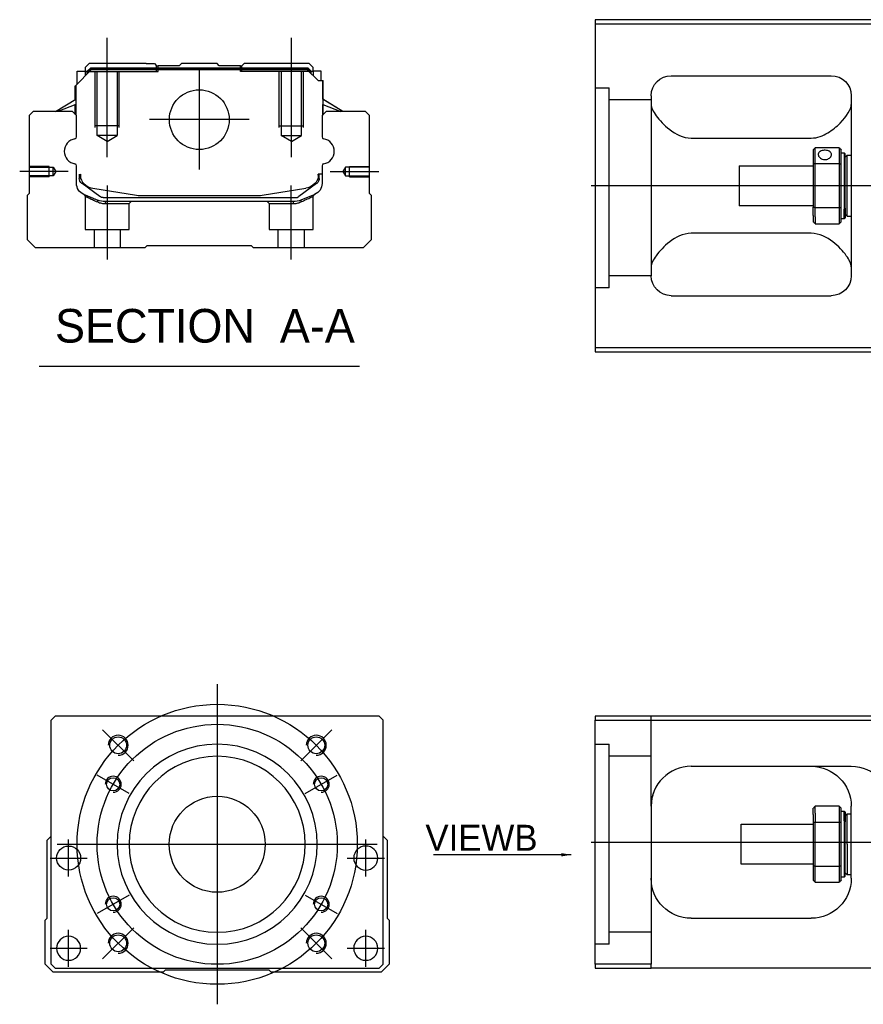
# Model space of a CAD drawing. Header units: millimetres. Extents: x 443 to 3685, y -1599 to 860.
# Tile 409 of 610: x 2500 to 2711, y -938 to -692. Entities that reach past the tile are written whole.
import ezdxf
from ezdxf.lldxf.tags import DXFTag

# ---------------------------------------------------------------- set-up
doc = ezdxf.new("R2010")
doc.units = ezdxf.units.MM
doc.layers.get('0').update_dxf_attribs({"linetype": 'CONTINUOUS'})
doc.styles.add('CHN', font='txt')
doc.styles.add('DIM-7', font='SIMPLEX.shx', dxfattribs={"width": 0.7, "bigfont": 'chineset.shx'})
tags = doc.linetypes.add('DASHED', pattern=[25.72, 12.86, -12.86]).pattern_tags.tags
tags[6:7] = [DXFTag(74, 4), DXFTag(75, 0), DXFTag(340, '0'), DXFTag(46, 0.0), DXFTag(50, 0.0), DXFTag(44, 0.0), DXFTag(45, 0.0)]
tags[4:5] = [DXFTag(74, 4), DXFTag(75, 0), DXFTag(340, '0'), DXFTag(46, 0.0), DXFTag(50, 0.0), DXFTag(44, 0.0), DXFTag(45, 0.0)]
doc.dimstyles.new('CNS', dxfattribs={"dimtxt": 3.5, "dimasz": 2.5, "dimexe": 1, "dimexo": 1, "dimgap": 1, "dimtad": 1, "dimdsep": 46, "dimtxsty": 'DIM-7', "dimcen": 0.09, "dimclrd": 4, "dimclre": 4, "dimclrt": 1, "dimadec": 0, "dimazin": 0, "dimtfac": 1, "dimtmove": 0, "dimatfit": 3, "dimfxl": 0, "dimtvp": 0.971429, "dimtolj": 1, "dimarcsym": 0})

msp = doc.modelspace()

# ---------------------------------------------------------------- linework, layer by layer
at = {"linetype": 'Continuous'}
for p, q in [((2717.99, -692.3), (2643.99, -692.3)), ((2643.99, -692.3), (2643.99, -774.3)), ((2643.99, -693.3), (2717.99, -693.3)), ((2517.62, -703.29), (2516.62, -704.29)), ((2531.8, -703.29), (2517.62, -703.29)), ((2531.8, -703.29), (2533.9, -703.29)), ((2533.9, -703.29), (2534.45, -703.84)), ((2534.45, -703.84), (2534.8, -703.84)), ((2540.1, -703.84), (2534.8, -703.84)), ((2534.8, -704.34), (2534.8, -703.84)), ((2540.1, -703.84), (2540.65, -703.29)), ((2549.55, -703.29), (2540.65, -703.29)), ((2550.1, -703.84), (2549.55, -703.29)), ((2555.4, -703.84), (2550.1, -703.84)), ((2555.4, -703.84), (2555.75, -703.84)), ((2555.4, -704.34), (2555.4, -703.84)), ((2555.75, -703.84), (2556.3, -703.29)), ((2555.75, -703.84), (2556.3, -703.29)), ((2558.4, -703.29), (2556.3, -703.29)), ((2556.3, -703.29), (2556.3, -703.29)), ((2572.58, -703.29), (2558.4, -703.29)), ((2573.58, -704.29), (2572.58, -703.29)), ((2514.22, -708.74), (2518.12, -704.84)), ((2514.62, -705.14), (2516.62, -705.14)), ((2514.62, -708.34), (2514.62, -705.14)), ((2516.62, -704.29), (2516.62, -705.14)), ((2516.62, -705.14), (2516.62, -706.34)), ((2517.12, -705.29), (2516.62, -705.29)), ((2517.12, -705.2), (2517.99, -704.34)), ((2517.12, -705.84), (2517.12, -705.2)), ((2517.35, -705.3), (2517.12, -705.2)), ((2517.35, -705.3), (2518.08, -704.57)), ((2517.35, -705.6), (2517.35, -705.3)), ((2517.99, -704.34), (2572.22, -704.34)), ((2518.08, -704.57), (2517.99, -704.34)), ((2518.08, -704.57), (2572.12, -704.57)), ((2572.08, -704.84), (2518.12, -704.84)), ((2574.78, -707.54), (2572.08, -704.84)), ((2572.12, -704.57), (2572.22, -704.34)), ((2572.85, -705.3), (2572.12, -704.57)), ((2573.08, -705.2), (2572.22, -704.34)), ((2572.85, -705.3), (2573.08, -705.2)), ((2572.85, -705.6), (2572.85, -705.3)), ((2573.08, -705.84), (2573.08, -705.2)), ((2573.58, -705.29), (2573.08, -705.29)), ((2573.58, -705.14), (2573.58, -704.29)), ((2575.58, -705.14), (2573.58, -705.14)), ((2573.58, -705.14), (2573.58, -706.34)), ((2575.58, -707.54), (2575.58, -705.14)), ((2575.58, -705.14), (2575.58, -705.14)), ((2662.99, -706.3), (2702.99, -706.3)), ((2514.12, -712.25), (2514.12, -708.84)), ((2514.22, -712.18), (2514.22, -708.74)), ((2514.27, -708.69), (2514.27, -714.79)), ((2574.78, -707.54), (2575.93, -707.54)), ((2575.93, -707.54), (2575.93, -714.79)), ((2575.93, -707.54), (2575.98, -707.54)), ((2575.98, -712.18), (2575.98, -707.54)), ((2575.98, -707.54), (2576.08, -707.54)), ((2576.08, -712.25), (2576.08, -707.54)), ((2657.99, -711.3), (2657.99, -756.3)), ((2707.99, -711.3), (2707.99, -756.3)), ((2509.21, -715.29), (2514.27, -712.15)), ((2514.27, -713.49), (2509.76, -715.29)), ((2514.12, -715.99), (2514.12, -713.55)), ((2514.22, -716.09), (2514.22, -713.51)), ((2580.99, -715.29), (2575.93, -712.15)), ((2575.93, -713.49), (2580.44, -715.29)), ((2575.98, -716.09), (2575.98, -713.51)), ((2580.99, -715.29), (2576.08, -712.25)), ((2576.08, -715.99), (2576.08, -713.55)), ((2503.6, -715.29), (2502.6, -716.29)), ((2502.6, -716.29), (2502.6, -735.74)), ((2513.42, -715.29), (2503.6, -715.29)), ((2514.42, -716.29), (2513.42, -715.29)), ((2514.42, -721.6), (2514.42, -716.29)), ((2576.78, -715.29), (2575.78, -716.29)), ((2575.78, -716.29), (2575.78, -721.6)), ((2586.6, -715.29), (2576.78, -715.29)), ((2587.6, -716.29), (2586.6, -715.29)), ((2587.6, -735.74), (2587.6, -716.29)), ((2667.99, -721.9), (2697.99, -721.9)), ((2698.49, -724.8), (2698.49, -728.39)), ((2704.99, -724.3), (2698.99, -724.3)), ((2698.99, -728.26), (2698.99, -724.3)), ((2704.99, -724.3), (2704.99, -728.26)), ((2705.49, -728.39), (2705.49, -724.8)), ((2705.49, -725.55), (2706.19, -725.55)), ((2706.19, -725.55), (2706.49, -725.85)), ((2706.19, -725.55), (2706.19, -739.64)), ((2706.49, -739.42), (2706.49, -725.85)), ((2698.49, -728.39), (2698.49, -739.21)), ((2698.99, -739.35), (2698.99, -728.26)), ((2698.99, -728.26), (2704.99, -728.26)), ((2704.99, -728.26), (2704.99, -739.35)), ((2705.49, -739.21), (2705.49, -728.39)), ((2706.49, -726.65), (2706.99, -726.15)), ((2706.99, -726.15), (2707.99, -726.15)), ((2706.99, -741.45), (2706.99, -726.15)), ((2514.42, -733.22), (2514.42, -728.83)), ((2515.12, -730.94), (2515.12, -732.02)), ((2515.42, -730.94), (2515.42, -731.99)), ((2575.78, -730.94), (2574.78, -730.94)), ((2574.78, -730.94), (2574.78, -731.99)), ((2575.08, -732.02), (2575.08, -730.94)), ((2575.78, -728.83), (2575.78, -733.22)), ((2679.99, -728.8), (2698.49, -728.8)), ((2679.99, -728.8), (2679.99, -738.8)), ((2515.81, -733.29), (2515.74, -733.23)), ((2520.23, -736.5), (2515.81, -733.29)), ((2574.4, -733.29), (2569.98, -736.5)), ((2574.46, -733.23), (2574.4, -733.29)), ((2502.6, -735.74), (2502.1, -736.24)), ((2518.49, -734.42), (2529.4, -736.15)), ((2560.8, -736.15), (2571.71, -734.42)), ((2588.1, -736.24), (2587.6, -735.74)), ((2502.1, -736.24), (2502.1, -747.29)), ((2521.11, -736.79), (2569.09, -736.79)), ((2568.59, -737.79), (2521.61, -737.79)), ((2531.05, -736.29), (2559.15, -736.29)), ((2573.93, -735.99), (2570.5, -737.41)), ((2588.1, -747.29), (2588.1, -736.24)), ((2698.49, -738.8), (2679.99, -738.8)), ((2698.49, -741.23), (2698.49, -739.21)), ((2704.99, -739.35), (2698.99, -739.35)), ((2698.99, -741.58), (2698.99, -739.35)), ((2704.99, -739.35), (2704.99, -741.58)), ((2705.49, -742.8), (2705.49, -739.21)), ((2706.19, -742.05), (2706.19, -739.64)), ((2706.49, -739.42), (2706.49, -741.75)), ((2698.49, -741.23), (2698.49, -742.8)), ((2698.99, -741.58), (2698.99, -743.3)), ((2698.99, -743.3), (2704.99, -743.3)), ((2704.99, -741.58), (2704.99, -743.3)), ((2706.19, -742.05), (2705.49, -742.05)), ((2706.49, -741.75), (2706.19, -742.05)), ((2706.49, -740.95), (2706.99, -741.45)), ((2706.99, -741.45), (2707.99, -741.45)), ((2697.99, -745.71), (2667.99, -745.71)), ((2502.1, -747.29), (2504.1, -749.29)), ((2586.1, -749.29), (2588.1, -747.29)), ((2504.1, -749.29), (2531.6, -749.29)), ((2531.6, -749.29), (2532.1, -748.79)), ((2532.1, -748.79), (2558.1, -748.79)), ((2558.1, -748.79), (2558.6, -749.29)), ((2558.6, -749.29), (2586.1, -749.29)), ((2662.99, -761.3), (2702.99, -761.3)), ((2643.99, -774.3), (2643.99, -775.3)), ((2717.99, -774.3), (2643.99, -774.3)), ((2643.99, -775.3), (2717.99, -775.3)), ((2509.08, -866.45), (2508.08, -867.45)), ((2508.08, -928.45), (2508.08, -867.45)), ((2577.58, -866.45), (2509.08, -866.45)), ((2590.08, -866.45), (2577.58, -866.45)), ((2591.08, -867.45), (2590.08, -866.45)), ((2591.08, -928.45), (2591.08, -867.45)), ((2643.99, -866.45), (2643.99, -867.45)), ((2717.99, -866.45), (2643.99, -866.45)), ((2643.99, -867.45), (2717.99, -867.45)), ((2643.99, -928.45), (2643.99, -867.45)), ((2667.99, -878.95), (2707.99, -878.95)), ((2657.99, -888.95), (2657.99, -928.45)), ((2698.49, -891.03), (2698.49, -889.45)), ((2698.49, -891.03), (2698.49, -893.04)), ((2704.99, -888.95), (2698.99, -888.95)), ((2698.99, -890.68), (2698.99, -888.95)), ((2698.99, -890.68), (2698.99, -892.91)), ((2704.99, -888.95), (2704.99, -890.68)), ((2704.99, -890.68), (2704.99, -892.91)), ((2705.49, -893.04), (2705.49, -889.45)), ((2705.49, -890.2), (2706.19, -890.2)), ((2706.19, -890.2), (2706.49, -890.5)), ((2706.19, -892.62), (2706.19, -890.2)), ((2706.49, -890.5), (2706.49, -892.83)), ((2706.49, -891.3), (2706.99, -890.8)), ((2706.99, -890.8), (2707.99, -890.8)), ((2706.99, -898.45), (2706.99, -890.8)), ((2707.99, -906.95), (2707.99, -888.95)), ((2680.49, -893.45), (2698.49, -893.45)), ((2680.49, -898.45), (2680.49, -893.45)), ((2698.49, -893.04), (2698.49, -903.86)), ((2698.99, -904), (2698.99, -892.91)), ((2698.99, -892.91), (2704.99, -892.91)), ((2704.99, -892.91), (2704.99, -904)), ((2705.49, -903.86), (2705.49, -893.04)), ((2706.19, -892.62), (2706.19, -906.7)), ((2706.49, -906.4), (2706.49, -892.83)), ((2507.08, -897.45), (2508.08, -896.45)), ((2507.08, -916.9), (2507.08, -897.45)), ((2591.08, -896.45), (2592.08, -897.45)), ((2592.08, -897.45), (2592.08, -916.9)), ((2680.49, -903.45), (2680.49, -898.45)), ((2706.99, -898.45), (2706.99, -906.1)), ((2698.49, -903.45), (2680.49, -903.45)), ((2698.49, -903.86), (2698.49, -907.45)), ((2698.99, -907.95), (2698.99, -904)), ((2704.99, -904), (2698.99, -904)), ((2704.99, -904), (2704.99, -907.95)), ((2705.49, -907.45), (2705.49, -903.86)), ((2706.99, -906.1), (2706.49, -905.6)), ((2698.99, -907.95), (2704.99, -907.95)), ((2706.19, -906.7), (2705.49, -906.7)), ((2706.49, -906.4), (2706.19, -906.7)), ((2707.99, -906.1), (2706.99, -906.1)), ((2506.58, -917.4), (2507.08, -916.9)), ((2506.58, -928.45), (2506.58, -917.4)), ((2592.08, -916.9), (2592.58, -917.4)), ((2592.58, -917.4), (2592.58, -928.45)), ((2667.99, -916.95), (2697.99, -916.95)), ((2508.58, -930.45), (2506.58, -928.45)), ((2508.08, -928.45), (2509.08, -929.45)), ((2509.08, -929.45), (2590.08, -929.45)), ((2536.58, -929.95), (2536.08, -930.45)), ((2562.58, -929.95), (2536.58, -929.95)), ((2563.08, -930.45), (2562.58, -929.95)), ((2590.08, -929.45), (2591.08, -928.45)), ((2592.58, -928.45), (2590.58, -930.45)), ((2643.99, -928.45), (2643.99, -929.45)), ((2657.99, -928.45), (2643.99, -928.45)), ((2643.99, -929.45), (2657.99, -929.45)), ((2657.99, -929.45), (2657.99, -928.45)), ((2717.99, -929.45), (2657.99, -929.45)), ((2536.08, -930.45), (2508.58, -930.45)), ((2590.58, -930.45), (2563.08, -930.45))]:
    msp.add_line(p, q, dxfattribs=at)
at = {"ltscale": 0.2}
for p, q in [((2522.1, -726.7), (2522.1, -696.87)), ((2568.1, -726.7), (2568.1, -696.87)), ((2545.1, -704.81), (2545.1, -729.76)), ((2557.58, -717.29), (2532.63, -717.29)), ((2512.38, -730.29), (2500.24, -730.29)), ((2577.82, -730.29), (2589.97, -730.29)), ((2522.15, -752.29), (2522.15, -733.79)), ((2568.05, -752.29), (2568.05, -733.79)), ((2528.72, -877.59), (2520.94, -869.82)), ((2570.44, -877.59), (2578.21, -869.82)), ((2528.72, -919.31), (2520.94, -927.09)), ((2570.44, -919.31), (2578.21, -927.09))]:
    msp.add_line(p, q, dxfattribs=at)
at = {"linetype": 'DASHED'}
for p, q in [((2534.45, -705.29), (2534.45, -703.84)), ((2555.75, -705.29), (2555.75, -703.84)), ((2517.12, -705.29), (2534.8, -705.29)), ((2534.8, -705.29), (2534.8, -704.34)), ((2555.4, -705.29), (2555.4, -704.34)), ((2573.08, -705.29), (2555.4, -705.29)), ((2573.58, -705.29), (2573.58, -705.14)), ((2575.58, -707.29), (2575.58, -707.29)), ((2576.15, -712.29), (2576.15, -712.29)), ((2516.6, -736.46), (2516.6, -744.79)), ((2521.65, -738.29), (2527.6, -738.29)), ((2527.6, -738.29), (2528.1, -737.79)), ((2527.6, -744.79), (2527.6, -738.29)), ((2562.05, -737.79), (2562.55, -738.29)), ((2562.55, -738.29), (2562.55, -744.79)), ((2562.55, -738.29), (2568.55, -738.29)), ((2573.55, -744.79), (2573.55, -736.48)), ((2516.6, -744.79), (2522.1, -744.79)), ((2518.8, -744.79), (2518.8, -749.29)), ((2522.1, -744.79), (2527.6, -744.79)), ((2525.4, -749.29), (2525.4, -744.79)), ((2562.55, -744.79), (2573.55, -744.79)), ((2564.75, -744.79), (2564.75, -749.29)), ((2571.35, -749.29), (2571.35, -744.79)), ((2647.49, -759.32), (2643.99, -759.32)), ((2647.49, -923.45), (2643.99, -923.45))]:
    msp.add_line(p, q, dxfattribs=at)
at = {"linetype": 'DASHED', "ltscale": 0.1}
for p, q in [((2519.1, -719.29), (2519.1, -705.29)), ((2519.6, -721.29), (2519.6, -705.29)), ((2524.6, -705.29), (2524.6, -721.29)), ((2525.1, -719.29), (2525.1, -705.29)), ((2565.1, -719.29), (2565.1, -705.29)), ((2565.6, -705.29), (2565.6, -721.29)), ((2570.6, -721.29), (2570.6, -705.29)), ((2571.1, -719.29), (2571.1, -705.29)), ((2525.1, -718.84), (2519.1, -718.84)), ((2565.1, -718.84), (2571.1, -718.84)), ((2524.6, -721.29), (2519.6, -721.29)), ((2522.1, -722.73), (2519.6, -721.29)), ((2522.1, -722.73), (2524.6, -721.29)), ((2565.6, -721.29), (2570.6, -721.29)), ((2568.1, -722.73), (2565.6, -721.29)), ((2568.1, -722.73), (2570.6, -721.29)), ((2507.6, -728.99), (2502.6, -728.99)), ((2502.6, -729.21), (2508.6, -729.21)), ((2507.6, -731.59), (2507.6, -728.99)), ((2508.6, -729.21), (2509.24, -730.29)), ((2508.6, -731.36), (2508.6, -729.21)), ((2509.24, -730.29), (2508.6, -731.36)), ((2581.61, -729.21), (2580.96, -730.29)), ((2580.96, -730.29), (2581.61, -731.36)), ((2587.6, -729.21), (2581.61, -729.21)), ((2581.61, -731.36), (2581.61, -729.21)), ((2582.6, -731.59), (2582.6, -728.99)), ((2582.6, -728.99), (2587.6, -728.99)), ((2508.6, -731.36), (2502.6, -731.36)), ((2507.6, -731.59), (2502.6, -731.59)), ((2581.61, -731.36), (2587.6, -731.36)), ((2582.6, -731.59), (2587.6, -731.59))]:
    msp.add_line(p, q, dxfattribs=at)
at = {"linetype": 'DASHED', "ltscale": 0.3}
for p, q in [((2643.99, -709.32), (2647.49, -709.32)), ((2647.49, -759.32), (2647.49, -709.32)), ((2657.99, -712.32), (2647.49, -712.32)), ((2657.99, -756.32), (2647.49, -756.32)), ((2657.99, -888.95), (2657.99, -866.45)), ((2643.99, -873.45), (2647.49, -873.45)), ((2647.49, -923.45), (2647.49, -873.45)), ((2657.99, -876.45), (2647.49, -876.45)), ((2657.99, -920.45), (2647.49, -920.45))]:
    msp.add_line(p, q, dxfattribs=at)
for p, q in [((3384.99, -733.85), (2642.99, -733.8)), ((2505.09, -778.92), (2585.13, -778.92)), ((2642.99, -897.95), (3384.99, -897.95))]:
    msp.add_line(p, q)
at = {"ltscale": 0.3}
for p, q in [((2549.58, -858.45), (2549.58, -938.45)), ((2509.58, -898.45), (2589.58, -898.45))]:
    msp.add_line(p, q, dxfattribs=at)
at = {"ltscale": 0.1}
for p, q in [((2527.62, -885.78), (2519.57, -881.13)), ((2571.53, -885.78), (2579.58, -881.13)), ((2512.46, -906.53), (2512.46, -897.23)), ((2586.69, -906.53), (2586.69, -897.23)), ((2507.81, -901.88), (2517.11, -901.88)), ((2582.04, -901.88), (2591.34, -901.88)), ((2527.62, -911.13), (2519.57, -915.78)), ((2571.53, -911.13), (2579.58, -915.78)), ((2512.46, -929.1), (2512.46, -919.8)), ((2586.69, -929.1), (2586.69, -919.8)), ((2507.81, -924.45), (2517.11, -924.45)), ((2582.04, -924.45), (2591.34, -924.45))]:
    msp.add_line(p, q, dxfattribs=at)
at = {"linetype": 'Continuous'}
for centre, radius in [((2545.1, -717.29), 7.47), ((2524.83, -873.7), 2.1), ((2574.33, -873.7), 2.1), ((2523.6, -883.45), 1.65), ((2575.56, -883.45), 1.65), ((2549.58, -898.45), 12), ((2512.46, -901.88), 3), ((2523.6, -913.45), 1.65), ((2575.56, -913.45), 1.65), ((2524.83, -923.2), 2.1), ((2574.33, -923.2), 2.1)]:
    msp.add_circle(centre, radius, dxfattribs=at)
at = {"ltscale": 0.3}
for radius in [35, 30]:
    msp.add_circle((2549.58, -898.45), radius, dxfattribs=at)
at = {"linetype": 'Continuous', "extrusion": (0, 0, -1)}
for centre, radius in [((-2549.58, -898.45), 25), ((-2549.58, -898.45), 22), ((-2586.69, -901.88), 3), ((-2512.46, -924.45), 3), ((-2586.69, -924.45), 3)]:
    msp.add_circle(centre, radius, dxfattribs=at)
at = {"linetype": 'Continuous', "extrusion": (-6.12303e-17, 0, -1)}
for centre, start, end in [((-2662.99, -711.3), 0, 90), ((-2702.99, -711.3), 90, 180), ((-2662.99, -756.3), 270, 0), ((-2702.99, -756.3), 180, 270)]:
    msp.add_arc(centre, 5, start, end, dxfattribs=at)
for centre, radius, start, end in [((2514.54, -725.22), 3.17, 98.9371, 261.0629), ((2575.66, -725.22), 3.17, 278.9371, 81.0629), ((2524.83, -873.7), 2.5, 270, 180), ((2574.33, -873.7), 2.5, 270, 180), ((2523.6, -883.45), 2, 270, 180), ((2575.56, -883.45), 2, 270, 180), ((2523.6, -913.45), 2, 270, 180), ((2575.56, -913.45), 2, 270, 180), ((2524.83, -923.2), 2.5, 270, 180), ((2574.33, -923.2), 2.5, 270, 180)]:
    msp.add_arc(centre, radius, start, end)
at = {"linetype": 'Continuous'}
for centre, radius, start, end in [((2513.92, -721.6), 0.5, 285.1919, 0), ((2576.28, -721.6), 0.5, 180, 254.8081), ((2513.92, -728.83), 0.5, 0, 74.8081), ((2576.28, -728.83), 0.5, 105.1919, 180), ((2571.08, -730.47), 4, 337.6678, 353.1681), ((2571.08, -730.47), 3.77, 349.0413, 352.7469), ((2519.12, -730.47), 4, 202.3316, 260.9414), ((2531.05, -725.79), 10.5, 260.9414, 270), ((2559.15, -725.79), 10.5, 270, 279.0586), ((2569.09, -735.29), 1.5, 270, 306.0274), ((2667.99, -888.95), 10, 90, 180)]:
    msp.add_arc(centre, radius, start, end, dxfattribs=at)
at = {"linetype": 'Continuous', "extrusion": (0, 0, -1)}
for centre, radius, start, end in [((-2519.12, -730.47), 4, 337.6678, 353.1681), ((-2519.12, -730.47), 3.77, 349.0413, 352.7469), ((-2517.42, -733.22), 3, 292.4327, 0), ((-2516.62, -732.02), 1.5, 306.0274, 0), ((-2571.08, -730.47), 4, 202.3316, 260.9414), ((-2572.78, -733.22), 3, 180, 247.5673), ((-2573.58, -732.02), 1.5, 180, 233.9726), ((-2521.61, -732.79), 5, 270, 292.4327), ((-2521.11, -735.29), 1.5, 270, 306.0274), ((-2568.59, -732.79), 5, 247.5673, 270), ((-2697.99, -888.95), 10, 90, 180), ((-2707.99, -888.95), 10, 90, 180), ((-2667.99, -906.95), 10, 270, 0), ((-2697.99, -906.95), 10, 180, 270)]:
    msp.add_arc(centre, radius, start, end, dxfattribs=at)
at = {"linetype": 'Continuous'}
for points, degree in [([(2657.99, -713.51), (2657.99, -714.26), (2658.46, -715.24), (2659.24, -716.3)], 3), ([(2514.27, -714.79), (2514.27, -715.39)], 1), ([(2514.27, -715.39), (2514.27, -716.14)], 1), ([(2575.93, -714.79), (2575.93, -715.39)], 1), ([(2575.93, -715.39), (2575.93, -716.14)], 1), ([(2698.49, -724.8), (2698.66, -724.64), (2698.83, -724.47), (2698.99, -724.3)], 3), ([(2704.99, -724.3), (2705.16, -724.47), (2705.33, -724.64), (2705.49, -724.8)], 3), ([(2698.99, -728.26), (2698.83, -728.3), (2698.66, -728.35), (2698.49, -728.39)], 3), ([(2704.99, -728.26), (2705.16, -728.3), (2705.33, -728.35), (2705.49, -728.39)], 3), ([(2698.99, -739.35), (2698.83, -739.3), (2698.66, -739.26), (2698.49, -739.21)], 3), ([(2704.99, -739.35), (2705.16, -739.3), (2705.33, -739.26), (2705.49, -739.21)], 3), ([(2698.99, -743.3), (2698.83, -743.14), (2698.66, -742.97), (2698.49, -742.8)], 3), ([(2705.49, -742.8), (2705.33, -742.97), (2705.16, -743.14), (2704.99, -743.3)], 3), ([(2659.24, -751.3), (2658.46, -752.37), (2657.99, -753.34), (2657.99, -754.09)], 3), ([(2707.99, -754.09), (2707.99, -753.34), (2707.53, -752.38), (2706.75, -751.3)], 3), ([(2662.99, -880.29), (2662.96, -880.31), (2662.93, -880.33), (2662.9, -880.35)], 3), ([(2698.99, -888.95), (2698.83, -889.12), (2698.66, -889.29), (2698.49, -889.45)], 3), ([(2704.99, -888.95), (2705.16, -889.12), (2705.33, -889.29), (2705.49, -889.45)], 3), ([(2698.99, -892.91), (2698.83, -892.95), (2698.66, -893), (2698.49, -893.04)], 3), ([(2705.49, -893.04), (2705.33, -893), (2705.16, -892.95), (2704.99, -892.91)], 3), ([(2698.99, -904), (2698.83, -903.95), (2698.66, -903.91), (2698.49, -903.86)], 3), ([(2705.49, -903.86), (2705.33, -903.91), (2705.16, -903.95), (2704.99, -904)], 3), ([(2698.49, -907.45), (2698.66, -907.62), (2698.83, -907.79), (2698.99, -907.95)], 3), ([(2705.49, -907.45), (2705.33, -907.62), (2705.16, -907.79), (2704.99, -907.95)], 3)]:
    msp.add_open_spline(points, degree=degree, dxfattribs=at)
for points, knots in [([(2697.99, -721.9), (2699.51, -721.9), (2700.93, -721.34), (2703.33, -719.88), (2704.32, -719.02), (2706.89, -716.4), (2707.99, -714.68), (2707.99, -713.51)], [0, 0, 0, 0, 0.25, 0.25, 0.5, 0.5, 1, 1, 1, 1]), ([(2659.24, -716.3), (2660.06, -717.44), (2661.19, -718.66), (2664.08, -720.87), (2665.93, -721.9), (2667.99, -721.9)], [0, 0, 0, 0, 0.5, 0.5, 1, 1, 1, 1]), ([(2703.04, -726.02), (2703.04, -725.89), (2703.01, -725.77), (2702.89, -725.53), (2702.8, -725.43), (2702.57, -725.24), (2702.43, -725.16), (2702.12, -725.04), (2701.94, -725), (2701.58, -724.95), (2701.39, -724.94), (2701.03, -724.96), (2700.85, -724.99), (2700.52, -725.09), (2700.36, -725.16), (2700.1, -725.32), (2699.99, -725.42), (2699.83, -725.64), (2699.77, -725.76), (2699.75, -725.93), (2699.74, -725.98), (2699.74, -726.02)], [0, 0, 0, 0, 0.106605, 0.106605, 0.21316, 0.21316, 0.320465, 0.320465, 0.42832, 0.42832, 0.535356, 0.535356, 0.641477, 0.641477, 0.748016, 0.748016, 0.855648, 0.855648, 0.963354, 0.963354, 1, 1, 1, 1]), ([(2699.74, -726.02), (2699.74, -726.15), (2699.77, -726.29), (2699.89, -726.55), (2699.98, -726.67), (2700.21, -726.89), (2700.35, -726.99), (2700.67, -727.15), (2700.84, -727.21), (2701.2, -727.28), (2701.39, -727.29), (2701.76, -727.25), (2701.94, -727.21), (2702.27, -727.09), (2702.42, -727), (2702.68, -726.8), (2702.79, -726.68), (2702.96, -726.43), (2703.01, -726.29), (2703.04, -726.11), (2703.04, -726.07), (2703.04, -726.02)], [0, 0, 0, 0, 0.106605, 0.106605, 0.21316, 0.21316, 0.320465, 0.320465, 0.42832, 0.42832, 0.535356, 0.535356, 0.641477, 0.641477, 0.748016, 0.748016, 0.855648, 0.855648, 0.963354, 0.963354, 1, 1, 1, 1]), ([(2667.99, -745.71), (2665.93, -745.71), (2664.08, -746.73), (2661.2, -748.93), (2660.06, -750.17), (2659.24, -751.3)], [0, 0, 0, 0, 0.5, 0.5, 1, 1, 1, 1]), ([(2706.75, -751.3), (2705.92, -750.16), (2704.79, -748.94), (2701.91, -746.73), (2700.06, -745.71), (2697.99, -745.71)], [0, 0, 0, 0, 0.5, 0.5, 1, 1, 1, 1]), ([(2658.56, -885.64), (2658.47, -885.9), (2658.33, -886.34), (2658.23, -886.78), (2658.19, -886.96)], [0, 0, 0, 0, 0.596588, 1, 1, 1, 1])]:
    msp.add_open_spline(points, degree=3, knots=knots, dxfattribs=at)
at = {"linetype": 'DASHED'}
for points, degree in [([(2516.29, -736), (2516.6, -736.46)], 1), ([(2519.73, -737.87), (2519.71, -737.41)], 1), ([(2521.61, -737.79), (2521.65, -738.29)], 1), ([(2568.59, -737.79), (2568.58, -737.95), (2568.56, -738.12), (2568.55, -738.29)], 3), ([(2570.5, -737.41), (2570.47, -737.87)], 1), ([(2573.55, -736.48), (2573.86, -736.02)], 1)]:
    msp.add_open_spline(points, degree=degree, dxfattribs=at)
for points, degree, knots in [([(2516.29, -736), (2516.29, -736), (2517.22, -736.38), (2518.14, -736.76), (2519.71, -737.41)], 2, [0, 0, 0, 0.5, 0.5, 1, 1, 1]), ([(2516.6, -736.46), (2516.6, -736.46), (2516.6, -736.46), (2517.08, -736.67), (2518.38, -737.27), (2519.26, -737.66), (2519.73, -737.87)], 3, [0, 0, 0, 0, 0.000815, 0.486557, 0.726811, 1, 1, 1, 1]), ([(2519.73, -737.87), (2520.04, -737.99), (2520.64, -738.23), (2521.32, -738.27), (2521.65, -738.29)], 3, [0, 0, 0, 0, 0.515943, 1, 1, 1, 1]), ([(2568.55, -738.29), (2568.88, -738.27), (2569.56, -738.23), (2570.16, -737.99), (2570.47, -737.87)], 3, [0, 0, 0, 0, 0.484584, 1, 1, 1, 1]), ([(2570.47, -737.87), (2570.79, -737.73), (2571.39, -737.45), (2572.15, -737.12), (2573.14, -736.67), (2573.55, -736.48), (2573.55, -736.48)], 3, [0, 0, 0, 0, 0.185898, 0.357233, 0.514425, 1, 1, 1, 1])]:
    msp.add_open_spline(points, degree=degree, knots=knots, dxfattribs=at)

# ---------------------------------------------------------------- texts
at = {"style": 'CHN'}
for s, insert, char_height, attachment_point in [('SECTION  A-A ', (2509.06, -768.88), 8.4, 4), ('VIEWB', (2629.61, -900.07), 6.5, 9)]:
    msp.add_mtext(s, dxfattribs=dict(at, insert=insert, char_height=char_height, attachment_point=attachment_point))

# ---------------------------------------------------------------- leaders
msp.add_leader([(2638.05, -901.07), (2603.59, -901.07)], dimstyle='CNS', override={"dimtxt": 6.5, "dimtxsty": 'CHN'})

doc.saveas('drawing.dxf')
